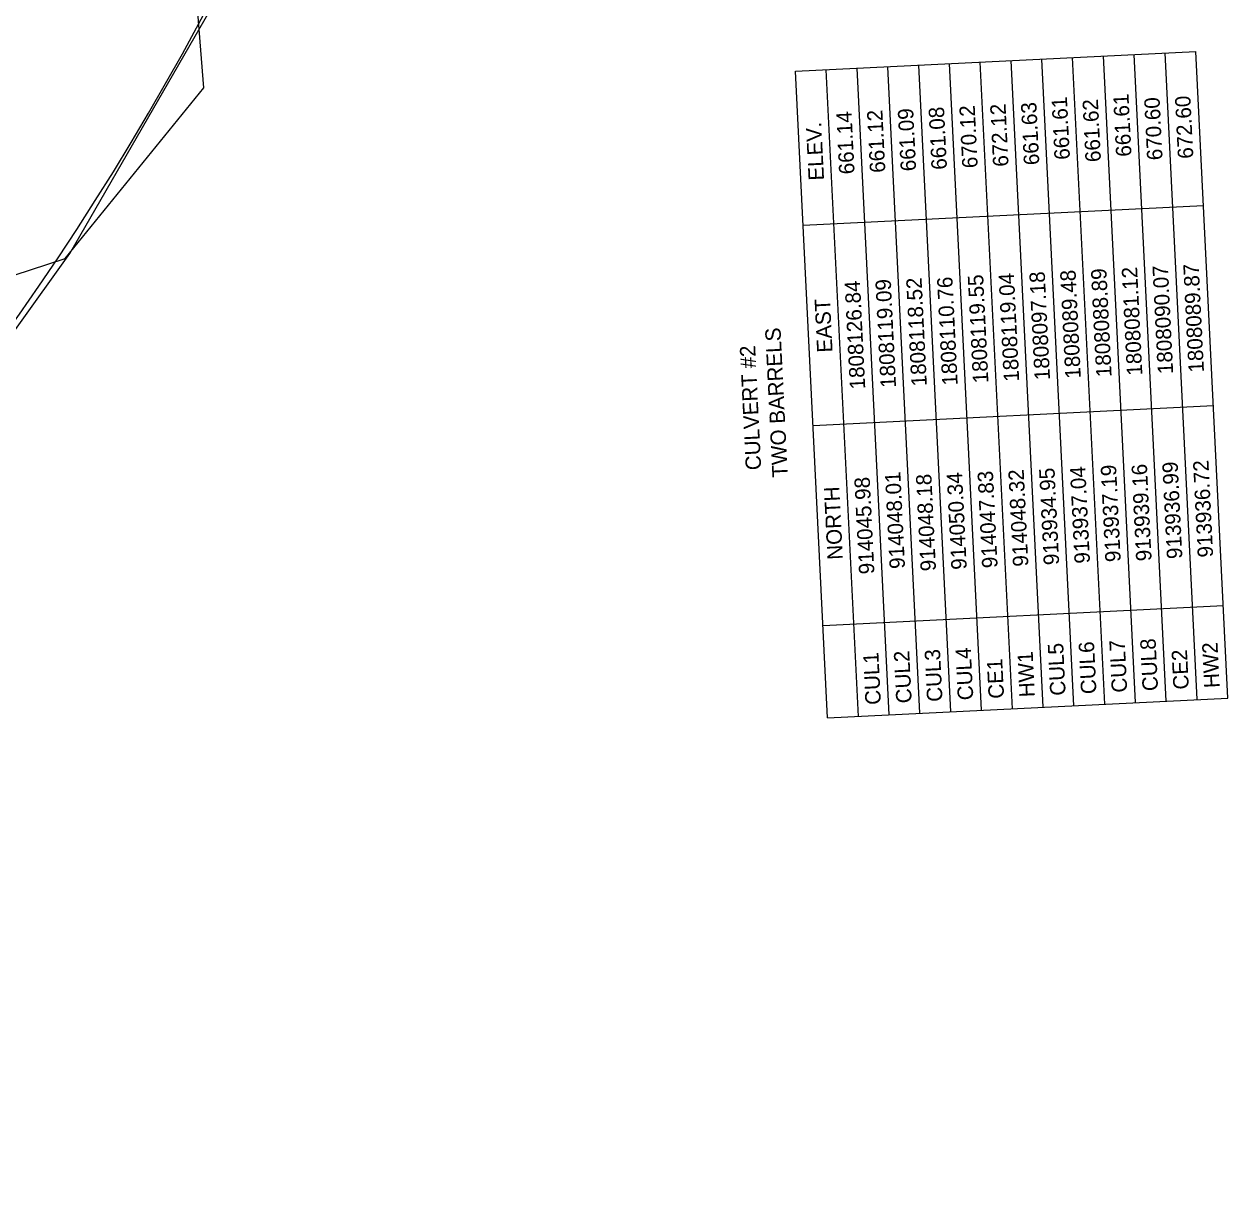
# Model space of a CAD drawing. Extents: x 1806071 to 1809844, y 912722 to 917035.
# Drawn here: x 1807778.8 to 1808247.4, y 913333.7 to 913789 of the extents above; entities that cross this region are included whole.
import ezdxf

# ---------------------------------------------------------------- set-up
doc = ezdxf.new("R2010")
doc.units = 0
for name, color, linetype in [('Exist Horizontal Alignment', 7, 'Continuous'), ('Exist Other Culture Fence Line', 7, 'Continuous'), ('Exist Right of Way Line', 7, 'Continuous'), ('Exist Structure Major Deck Tunnel Box Culvert Table CELL', 7, 'Continuous'), ('Exist Vegetation Woods Line', 7, 'Continuous')]:
    doc.layers.add(name, color=color, linetype=linetype)

msp = doc.modelspace()

# ---------------------------------------------------------------- linework, layer by layer
at = {"layer": 'Exist Horizontal Alignment'}
msp.add_arc((1806875.73, 914308.35), 954.93, 296.15643, 355.38963, dxfattribs=at)
at = {"layer": 'Exist Other Culture Fence Line'}
msp.add_lwpolyline([(1807733.7, 913611.89), (1807796.64, 913699.72), (1807853.15, 913797.83), (1807888.91, 913876.33)], dxfattribs=at)
at = {"layer": 'Exist Right of Way Line'}
msp.add_arc((1806873.44, 914312.09), 1104.93, 296.55941, 340.79103, dxfattribs=at)
at = {"layer": 'Exist Structure Major Deck Tunnel Box Culvert Table CELL'}
for p, q in [((1808079.07, 913770.64), (1808234.88, 913778.37)), ((1808247.37, 913526.68), (1808234.88, 913778.37)), ((1808151.49, 913521.92), (1808139, 913773.61)), ((1808163.48, 913522.52), (1808150.98, 913774.21)), ((1808175.46, 913523.11), (1808162.97, 913774.8)), ((1808187.45, 913523.71), (1808174.95, 913775.4)), ((1808199.43, 913524.3), (1808186.94, 913775.99)), ((1808211.42, 913524.9), (1808198.92, 913776.59)), ((1808223.4, 913525.49), (1808210.91, 913777.18)), ((1808235.39, 913526.09), (1808222.89, 913777.78)), ((1808091.57, 913518.95), (1808079.07, 913770.64)), ((1808103.55, 913519.54), (1808091.06, 913771.23)), ((1808115.54, 913520.14), (1808103.04, 913771.83)), ((1808127.52, 913520.73), (1808115.03, 913772.42)), ((1808139.51, 913521.33), (1808127.01, 913773.02)), ((1808082.05, 913710.71), (1808237.85, 913718.45)), ((1808085.91, 913632.81), (1808241.72, 913640.54)), ((1808089.78, 913554.9), (1808245.59, 913562.64)), ((1808091.57, 913518.95), (1808247.37, 913526.68))]:
    msp.add_line(p, q, dxfattribs=at)
at = {"layer": 'Exist Vegetation Woods Line'}
msp.add_lwpolyline([(1807401.58, 913462.8), (1807479.05, 913516.62), (1807534.26, 913560.78), (1807579.44, 913603.09), (1807630.26, 913607.74), (1807680.67, 913615.06), (1807734.83, 913657.93), (1807768.13, 913689.12), (1807794.8, 913697.71), (1807848.77, 913764.24), (1807844.95, 913813.22), (1807847.89, 913880.15), (1807846.11, 913939.09), (1807839.38, 913962.19), (1807876.02, 913999.26), (1807937, 913990.14), (1808013.16, 913971.16), (1808064.16, 913957.83), (1808063, 913939.08), (1808025.61, 913909.03)], dxfattribs=at)

# ---------------------------------------------------------------- texts
at = {"layer": 'Exist Structure Major Deck Tunnel Box Culvert Table CELL'}
for s, p in [('661.61', (1808185.9, 913736.34)), ('661.62', (1808197.96, 913735.43)), ('661.61', (1808209.87, 913737.53)), ('670.60', (1808221.96, 913736.15)), ('672.60', (1808233.94, 913736.74)), ('661.14', (1808102.08, 913730.67)), ('661.12', (1808114.07, 913731.26)), ('661.09', (1808126.05, 913731.86)), ('661.08', (1808138.04, 913732.45)), ('670.12', (1808150.02, 913733.05)), ('672.12', (1808162.01, 913733.64)), ('661.63', (1808173.99, 913734.24)), ('ELEV.', (1808090.19, 913728.26)), ('1808088.89', (1808202.12, 913651.72)), ('1808081.12', (1808214.1, 913652.32)), ('1808090.07', (1808226.09, 913652.91)), ('1808089.87', (1808238.07, 913653.51)), ('1808126.84', (1808106.24, 913646.96)), ('1808119.09', (1808118.22, 913647.56)), ('1808118.52', (1808130.21, 913648.15)), ('1808110.76', (1808142.21, 913648.46)), ('1808119.55', (1808154.18, 913649.34)), ('1808119.04', (1808166.16, 913649.94)), ('1808097.18', (1808178.15, 913650.53)), ('1808089.48', (1808190.13, 913651.13)), ('EAST', (1808093.51, 913661.31)), ('TWO BARRELS', (1808076.1, 913612.67)), ('CULVERT #2', (1808065.75, 913615.51)), ('913936.72', (1808241.65, 913581.55)), ('914048.01', (1808121.72, 913577.11)), ('914050.34', (1808145.76, 913576.79)), ('914047.83', (1808157.75, 913577.38)), ('914048.32', (1808169.74, 913577.98)), ('913934.95', (1808181.72, 913578.57)), ('913937.04', (1808193.71, 913579.17)), ('913937.19', (1808205.69, 913579.76)), ('913939.16', (1808217.69, 913580.08)), ('913936.99', (1808229.66, 913580.95)), ('914045.98', (1808109.81, 913575)), ('914048.18', (1808133.78, 913576.19)), ('NORTH', (1808097.51, 913580.66)), ('CUL6', (1808196.23, 913528.35)), ('CUL7', (1808208.21, 913528.94)), ('CUL8', (1808220.2, 913529.54)), ('CUL1', (1808112.33, 913524.18)), ('CUL2', (1808124.32, 913524.78)), ('CUL3', (1808136.3, 913525.37)), ('CUL4', (1808148.29, 913525.97)), ('HW1', (1808172.26, 913527.16)), ('CUL5', (1808184.24, 913527.75)), ('CE2', (1808232.18, 913530.13)), ('HW2', (1808244.17, 913530.73)), ('CE1', (1808160.27, 913526.56))]:
    msp.add_text(s, height=6, rotation=92.8422, dxfattribs=at).set_placement(p)

doc.saveas('drawing.dxf')
